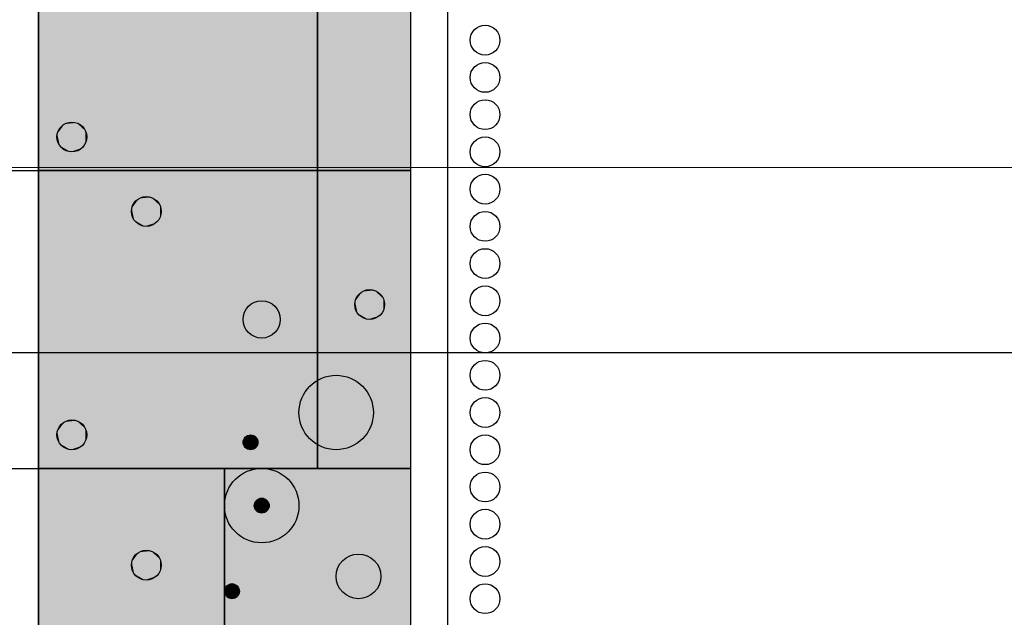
# Model space of a CAD drawing. Header units: metres. Extents: x 3458045 to 3462392, y 5482308 to 5484762.
# Tile 273 of 458: x 3460184 to 3460189.29, y 5483983.37 to 5483986.58. Entities that reach past the tile are written whole.
import ezdxf

# ---------------------------------------------------------------- set-up
doc = ezdxf.new("R2010")
doc.units = ezdxf.units.M
doc.header["$PDMODE"] = 3
doc.header["$PDSIZE"] = 0.1
doc.linetypes.add('AUSGEZOGEN', pattern=[2, 1, 1])
doc.layers.get('0').update_dxf_attribs({"linetype": 'CONTINUOUS'})
doc.layers.get('DEFPOINTS').update_dxf_attribs({"linetype": 'CONTINUOUS'})
doc.layers.add('BAUER_BK 2014', color=1, linetype='CONTINUOUS')
doc.layers.add('SP_VERM', color=1, linetype='CONTINUOUS')
doc.layers.add('SP_Höhenplan-Beschriftung-Linien', color=2, linetype='CONTINUOUS', lineweight=25)
doc.styles.add('SP_F', font='romans.shx', dxfattribs={"width": 0.7, "bigfont": 'sp_f.shx'})
doc.dimstyles.new('SOFI35$0', dxfattribs={"dimtxt": 3.5, "dimasz": 0.35, "dimexe": 0.9, "dimexo": 0.625, "dimgap": 0.945, "dimtad": 1, "dimdec": 3, "dimrnd": 0.001, "dimzin": 1, "dimdsep": 46, "dimtxsty": 'SP_F', "dimblk1": 'SOF_BEMSTR1', "dimblk2": 'SOF_BEMSTR2', "dimsah": 1, "dimcen": 3.5, "dimse1": 1, "dimse2": 1, "dimclrd": 1, "dimclre": 1, "dimclrt": 2, "dimaunit": 2, "dimazin": 0, "dimtfac": 1, "dimtdec": 3, "dimtmove": 0, "dimatfit": 3, "dimfxl": 1, "dimtolj": 1, "dimtzin": 0, "dimlwd": 0, "dimlwe": 0, "dimarcsym": 0})

# ---------------------------------------------------------------- blocks, each defined once
blk = doc.blocks.new('SOF_BEMSTR2')
at = {"color": 0, "linetype": 'ByBlock', "lineweight": -2}
for p, q in [((0, -20), (0, 8.5)), ((3.535, 3.535), (-3.535, -3.535)), ((-5, 0), (5, 0))]:
    blk.add_line(p, q, dxfattribs=at)
blk = doc.blocks.new('SOF_BEMSTR1')
at = {"color": 0, "linetype": 'ByBlock', "lineweight": -2}
for p, q in [((0, 20), (0, -8.5)), ((3.535, 3.535), (-3.535, -3.535)), ((-5, 0), (5, 0))]:
    blk.add_line(p, q, dxfattribs=at)
blk = doc.blocks.new('*D189')
at = {"layer": 'DEFPOINTS', "color": 0, "linetype": 'AUSGEZOGEN', "transparency": 16777216}
for p in [(3460180.5579, 5483993.5831), (3460310.5579, 5483993.5831), (3460310.5579, 5483985.7834)]:
    blk.add_point(p, dxfattribs=at)
at = {"layer": 'SP_VERM', "color": 1, "linetype": 'AUSGEZOGEN', "lineweight": 0, "transparency": 16777216}
blk.add_line((3460180.6454, 5483985.7834), (3460310.4704, 5483985.7834), dxfattribs=at)
at = {"layer": 'SP_VERM', "color": 1, "linetype": 'AUSGEZOGEN', "lineweight": 0, "transparency": 16777216, "xscale": 0.08750000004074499, "yscale": 0.08750000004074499, "zscale": 0.08750000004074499, "rotation": 180}
blk.add_blockref('SOF_BEMSTR2', (3460180.5579, 5483985.7834), dxfattribs=at)
at = {"layer": 'SP_VERM', "color": 1, "linetype": 'AUSGEZOGEN', "lineweight": 0, "transparency": 16777216, "xscale": 0.08750000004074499, "yscale": 0.08750000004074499, "zscale": 0.08750000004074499}
blk.add_blockref('SOF_BEMSTR1', (3460310.5579, 5483985.7834), dxfattribs=at)
at = {"layer": 'SP_VERM', "color": 2, "linetype": 'AUSGEZOGEN', "transparency": 16777216, "insert": (3460245.5579, 5483986.603), "char_height": 0.875, "attachment_point": 5, "style": 'SP_F'}
blk.add_mtext('\\A1;\\A1;Trogabschnitt = 130.00{\\H.7x;\\S^ ;}m', dxfattribs=at)

msp = doc.modelspace()

# ---------------------------------------------------------------- linework, layer by layer
at = {"layer": 'BAUER_BK 2014', "color": 7, "linetype": 'Continuous'}
for points in [[(3460184.1012, 5484010.5671), (3460184.1012, 5483979.5671)], [(3460186.1012, 5484010.5671), (3460186.1012, 5483979.5671)], [(3460184.1012, 5483985.7671), (3460184.1012, 5483989.0671), (3460186.1012, 5483989.0671), (3460186.1012, 5483985.7671), (3460184.1012, 5483985.7671)], [(3460186.3012, 5483986.5671), (3460186.3012, 5483986.9671)], [(3460186.3012, 5483986.1671), (3460186.3012, 5483986.5671)], [(3460186.3012, 5483985.7671), (3460186.3012, 5483986.1671)], [(3460182.0668, 5483985.7671), (3460183.1012, 5483985.7671), (3460183.7012, 5483985.7671), (3460184.1012, 5483985.7671)], [(3460184.1012, 5483984.1671), (3460184.1012, 5483985.7671), (3460186.1012, 5483985.7671), (3460186.1012, 5483984.1671), (3460184.1012, 5483984.1671)], [(3460186.1012, 5483985.7671), (3460184.1012, 5483985.7671)], [(3460186.3012, 5483985.3671), (3460186.3012, 5483985.7671)], [(3460186.3012, 5483984.9671), (3460186.3012, 5483985.3671)], [(3460186.3012, 5483984.5671), (3460186.3012, 5483984.9671)], [(3460186.3012, 5483984.1671), (3460186.3012, 5483984.5671)], [(3460182.0668, 5483984.1671), (3460183.1012, 5483984.1671), (3460183.7012, 5483984.1671), (3460184.1012, 5483984.1671)], [(3460184.1012, 5483981.1671), (3460184.1012, 5483984.1671), (3460186.1012, 5483984.1671), (3460186.1012, 5483981.1671), (3460184.1012, 5483981.1671)], [(3460186.1012, 5483984.1671), (3460184.1012, 5483984.1671)], [(3460186.3012, 5483983.9671), (3460186.3012, 5483984.1671)], [(3460186.3012, 5483983.5671), (3460186.3012, 5483983.9671)], [(3460186.3012, 5483983.1671), (3460186.3012, 5483983.5671)]]:
    msp.add_lwpolyline(points, dxfattribs=at)
at = {"layer": 'BAUER_BK 2014', "color": 30, "linetype": 'Continuous'}
for points in [[(3460184.1012, 5483985.7671), (3460184.1012, 5483989.0671), (3460185.6012, 5483989.0671), (3460185.6012, 5483985.7671), (3460184.1012, 5483985.7671)], [(3460184.1012, 5483984.1671), (3460184.1012, 5483985.7671), (3460185.6012, 5483985.7671), (3460185.6012, 5483984.1671), (3460184.1012, 5483984.1671)], [(3460184.1012, 5483981.1671), (3460184.1012, 5483984.1671), (3460185.1012, 5483984.1671), (3460185.1012, 5483981.1671), (3460184.1012, 5483981.1671)]]:
    msp.add_lwpolyline(points, dxfattribs=at)
at = {"layer": 'BAUER_BK 2014', "color": 50, "linetype": 'Continuous'}
for points in [[(3460185.6012, 5483985.7671), (3460185.6012, 5483989.0671), (3460186.1012, 5483989.0671), (3460186.1012, 5483985.7671), (3460185.6012, 5483985.7671)], [(3460185.6012, 5483984.1671), (3460185.6012, 5483985.7671), (3460186.1012, 5483985.7671), (3460186.1012, 5483984.1671), (3460185.6012, 5483984.1671)], [(3460185.1012, 5483981.1671), (3460185.1012, 5483984.1671), (3460186.1012, 5483984.1671), (3460186.1012, 5483981.1671), (3460185.1012, 5483981.1671)]]:
    msp.add_lwpolyline(points, dxfattribs=at)
at = {"layer": 'BAUER_BK 2014', "color": 7, "linetype": 'Continuous'}
for centre, radius in [((3460186.5012, 5483986.4671), 0.08), ((3460186.5012, 5483986.2671), 0.08), ((3460186.5012, 5483986.0671), 0.08), ((3460184.2812, 5483985.9471), 0.08), ((3460186.5012, 5483985.8671), 0.08), ((3460186.5012, 5483985.6671), 0.08), ((3460184.6812, 5483985.5471), 0.08), ((3460186.5012, 5483985.4671), 0.08), ((3460186.5012, 5483985.2671), 0.08), ((3460185.8812, 5483985.0471), 0.08), ((3460186.5012, 5483985.0671), 0.08), ((3460185.3012, 5483984.9671), 0.1), ((3460186.5012, 5483984.8671), 0.08), ((3460186.5012, 5483984.6671), 0.08), ((3460185.7012, 5483984.4671), 0.2), ((3460186.5012, 5483984.4671), 0.08), ((3460184.2812, 5483984.3471), 0.08), ((3460185.2412, 5483984.3071), 0.04), ((3460186.5012, 5483984.2671), 0.08), ((3460185.3012, 5483983.9671), 0.2), ((3460186.5012, 5483984.0671), 0.08), ((3460185.3012, 5483983.9671), 0.04), ((3460186.5012, 5483983.8671), 0.08), ((3460186.5012, 5483983.6671), 0.08), ((3460184.6812, 5483983.6471), 0.08), ((3460185.8212, 5483983.5871), 0.12), ((3460185.1412, 5483983.5071), 0.04), ((3460186.5012, 5483983.4671), 0.08)]:
    msp.add_circle(centre, radius, dxfattribs=at)
at = {"layer": 'BAUER_BK 2014', "color": 30, "linetype": 'Continuous'}
for points in [[(3460184.1012, 5483985.7671), (3460184.1012, 5483989.0671), (3460185.6012, 5483985.7671), (3460185.6012, 5483989.0671)], [(3460184.1012, 5483984.1671), (3460184.1012, 5483985.7671), (3460185.6012, 5483984.1671), (3460185.6012, 5483985.7671)], [(3460184.1012, 5483981.1671), (3460184.1012, 5483984.1671), (3460185.1012, 5483981.1671), (3460185.1012, 5483984.1671)]]:
    msp.add_solid(points, dxfattribs=at)
at = {"layer": 'BAUER_BK 2014', "color": 50, "linetype": 'Continuous'}
for points in [[(3460185.6012, 5483985.7671), (3460185.6012, 5483989.0671), (3460186.1012, 5483985.7671), (3460186.1012, 5483989.0671)], [(3460185.6012, 5483984.1671), (3460185.6012, 5483985.7671), (3460186.1012, 5483984.1671), (3460186.1012, 5483985.7671)], [(3460185.1012, 5483981.1671), (3460185.1012, 5483984.1671), (3460186.1012, 5483981.1671), (3460186.1012, 5483984.1671)]]:
    msp.add_solid(points, dxfattribs=at)
at = {"layer": 'BAUER_BK 2014', "color": 7, "linetype": 'Continuous'}
for points in [[(3460184.2412, 5483986.0164), (3460184.2164, 5483985.9942), (3460184.203, 5483985.9638)], [(3460184.2412, 5483986.0164), (3460184.203, 5483985.9638), (3460184.2164, 5483985.9001)], [(3460184.2412, 5483986.0164), (3460184.2276, 5483986.0066), (3460184.2164, 5483985.9942)], [(3460184.2412, 5483986.0164), (3460184.2164, 5483985.9001), (3460184.3348, 5483985.8877)], [(3460184.2728, 5483986.0267), (3460184.2564, 5483986.0232), (3460184.2412, 5483986.0164)], [(3460184.306, 5483986.0232), (3460184.2728, 5483986.0267), (3460184.2412, 5483986.0164)], [(3460184.3542, 5483985.9797), (3460184.306, 5483986.0232), (3460184.2412, 5483986.0164)], [(3460184.3348, 5483985.8877), (3460184.3542, 5483985.9797), (3460184.2412, 5483986.0164)], [(3460184.306, 5483986.0232), (3460184.2896, 5483986.0267), (3460184.2728, 5483986.0267)], [(3460184.3348, 5483986.0066), (3460184.3212, 5483986.0164), (3460184.306, 5483986.0232)], [(3460184.3542, 5483985.9797), (3460184.3348, 5483986.0066), (3460184.306, 5483986.0232)], [(3460184.203, 5483985.9638), (3460184.2012, 5483985.9471), (3460184.203, 5483985.9305)], [(3460184.2164, 5483985.9942), (3460184.208, 5483985.9797), (3460184.203, 5483985.9638)], [(3460184.203, 5483985.9638), (3460184.203, 5483985.9305), (3460184.2164, 5483985.9001)], [(3460184.3542, 5483985.9797), (3460184.346, 5483985.9942), (3460184.3348, 5483986.0066)], [(3460184.3348, 5483985.8877), (3460184.3542, 5483985.9146), (3460184.3542, 5483985.9797)], [(3460184.3612, 5483985.9471), (3460184.3594, 5483985.9638), (3460184.3542, 5483985.9797)], [(3460184.3542, 5483985.9146), (3460184.3612, 5483985.9471), (3460184.3542, 5483985.9797)], [(3460184.203, 5483985.9305), (3460184.208, 5483985.9146), (3460184.2164, 5483985.9001)], [(3460184.3348, 5483985.8877), (3460184.346, 5483985.9001), (3460184.3542, 5483985.9146)], [(3460184.2164, 5483985.9001), (3460184.2276, 5483985.8877), (3460184.2412, 5483985.8779)], [(3460184.2164, 5483985.9001), (3460184.2412, 5483985.8779), (3460184.2728, 5483985.8676)], [(3460184.2164, 5483985.9001), (3460184.2728, 5483985.8676), (3460184.3348, 5483985.8877)], [(3460184.2412, 5483985.8779), (3460184.2564, 5483985.8711), (3460184.2728, 5483985.8676)], [(3460184.2728, 5483985.8676), (3460184.306, 5483985.8711), (3460184.3348, 5483985.8877)], [(3460184.2728, 5483985.8676), (3460184.2896, 5483985.8676), (3460184.306, 5483985.8711)], [(3460184.306, 5483985.8711), (3460184.3212, 5483985.8779), (3460184.3348, 5483985.8877)], [(3460184.6412, 5483985.6164), (3460184.6164, 5483985.5942), (3460184.603, 5483985.5638)], [(3460184.6412, 5483985.6164), (3460184.603, 5483985.5638), (3460184.6164, 5483985.5001)], [(3460184.6164, 5483985.5942), (3460184.608, 5483985.5797), (3460184.603, 5483985.5638)], [(3460184.6412, 5483985.6164), (3460184.6276, 5483985.6066), (3460184.6164, 5483985.5942)], [(3460184.6412, 5483985.6164), (3460184.6164, 5483985.5001), (3460184.7348, 5483985.4877)], [(3460184.6728, 5483985.6267), (3460184.6564, 5483985.6232), (3460184.6412, 5483985.6164)], [(3460184.706, 5483985.6232), (3460184.6728, 5483985.6267), (3460184.6412, 5483985.6164)], [(3460184.7542, 5483985.5797), (3460184.706, 5483985.6232), (3460184.6412, 5483985.6164)], [(3460184.7348, 5483985.4877), (3460184.7542, 5483985.5797), (3460184.6412, 5483985.6164)], [(3460184.706, 5483985.6232), (3460184.6896, 5483985.6267), (3460184.6728, 5483985.6267)], [(3460184.7348, 5483985.6066), (3460184.7212, 5483985.6164), (3460184.706, 5483985.6232)], [(3460184.7542, 5483985.5797), (3460184.7348, 5483985.6066), (3460184.706, 5483985.6232)], [(3460184.7542, 5483985.5797), (3460184.746, 5483985.5942), (3460184.7348, 5483985.6066)], [(3460184.603, 5483985.5638), (3460184.6012, 5483985.5471), (3460184.603, 5483985.5305)], [(3460184.603, 5483985.5638), (3460184.603, 5483985.5305), (3460184.6164, 5483985.5001)], [(3460184.7348, 5483985.4877), (3460184.7542, 5483985.5146), (3460184.7542, 5483985.5797)], [(3460184.7612, 5483985.5471), (3460184.7594, 5483985.5638), (3460184.7542, 5483985.5797)], [(3460184.7542, 5483985.5146), (3460184.7612, 5483985.5471), (3460184.7542, 5483985.5797)], [(3460184.603, 5483985.5305), (3460184.608, 5483985.5146), (3460184.6164, 5483985.5001)], [(3460184.6164, 5483985.5001), (3460184.6276, 5483985.4877), (3460184.6412, 5483985.4779)], [(3460184.6164, 5483985.5001), (3460184.6412, 5483985.4779), (3460184.6728, 5483985.4676)], [(3460184.6164, 5483985.5001), (3460184.6728, 5483985.4676), (3460184.7348, 5483985.4877)], [(3460184.6728, 5483985.4676), (3460184.706, 5483985.4711), (3460184.7348, 5483985.4877)], [(3460184.706, 5483985.4711), (3460184.7212, 5483985.4779), (3460184.7348, 5483985.4877)], [(3460184.7348, 5483985.4877), (3460184.746, 5483985.5001), (3460184.7542, 5483985.5146)], [(3460184.6412, 5483985.4779), (3460184.6564, 5483985.4711), (3460184.6728, 5483985.4676)], [(3460184.6728, 5483985.4676), (3460184.6896, 5483985.4676), (3460184.706, 5483985.4711)], [(3460185.8412, 5483985.1164), (3460185.8164, 5483985.0942), (3460185.803, 5483985.0638)], [(3460185.8412, 5483985.1164), (3460185.803, 5483985.0638), (3460185.8164, 5483985.0001)], [(3460185.8412, 5483985.1164), (3460185.8276, 5483985.1066), (3460185.8164, 5483985.0942)], [(3460185.8412, 5483985.1164), (3460185.8164, 5483985.0001), (3460185.9348, 5483984.9877)], [(3460185.8728, 5483985.1267), (3460185.8564, 5483985.1232), (3460185.8412, 5483985.1164)], [(3460185.906, 5483985.1232), (3460185.8728, 5483985.1267), (3460185.8412, 5483985.1164)], [(3460185.9542, 5483985.0797), (3460185.906, 5483985.1232), (3460185.8412, 5483985.1164)], [(3460185.9348, 5483984.9877), (3460185.9542, 5483985.0797), (3460185.8412, 5483985.1164)], [(3460185.906, 5483985.1232), (3460185.8896, 5483985.1267), (3460185.8728, 5483985.1267)], [(3460185.9348, 5483985.1066), (3460185.9212, 5483985.1164), (3460185.906, 5483985.1232)], [(3460185.9542, 5483985.0797), (3460185.9348, 5483985.1066), (3460185.906, 5483985.1232)], [(3460185.803, 5483985.0638), (3460185.8012, 5483985.0471), (3460185.803, 5483985.0305)], [(3460185.8164, 5483985.0942), (3460185.808, 5483985.0797), (3460185.803, 5483985.0638)], [(3460185.803, 5483985.0638), (3460185.803, 5483985.0305), (3460185.8164, 5483985.0001)], [(3460185.9542, 5483985.0797), (3460185.946, 5483985.0942), (3460185.9348, 5483985.1066)], [(3460185.9348, 5483984.9877), (3460185.9542, 5483985.0146), (3460185.9542, 5483985.0797)], [(3460185.9612, 5483985.0471), (3460185.9594, 5483985.0638), (3460185.9542, 5483985.0797)], [(3460185.9542, 5483985.0146), (3460185.9612, 5483985.0471), (3460185.9542, 5483985.0797)], [(3460185.803, 5483985.0305), (3460185.808, 5483985.0146), (3460185.8164, 5483985.0001)], [(3460185.9348, 5483984.9877), (3460185.946, 5483985.0001), (3460185.9542, 5483985.0146)], [(3460185.8164, 5483985.0001), (3460185.8276, 5483984.9877), (3460185.8412, 5483984.9779)], [(3460185.8164, 5483985.0001), (3460185.8412, 5483984.9779), (3460185.8728, 5483984.9676)], [(3460185.8164, 5483985.0001), (3460185.8728, 5483984.9676), (3460185.9348, 5483984.9877)], [(3460185.8412, 5483984.9779), (3460185.8564, 5483984.9711), (3460185.8728, 5483984.9676)], [(3460185.8728, 5483984.9676), (3460185.906, 5483984.9711), (3460185.9348, 5483984.9877)], [(3460185.8728, 5483984.9676), (3460185.8896, 5483984.9676), (3460185.906, 5483984.9711)], [(3460185.906, 5483984.9711), (3460185.9212, 5483984.9779), (3460185.9348, 5483984.9877)], [(3460184.2412, 5483984.4164), (3460184.2164, 5483984.3942), (3460184.203, 5483984.3638)], [(3460184.2412, 5483984.4164), (3460184.203, 5483984.3638), (3460184.2164, 5483984.3001)], [(3460184.2164, 5483984.3942), (3460184.208, 5483984.3797), (3460184.203, 5483984.3638)], [(3460184.2412, 5483984.4164), (3460184.2276, 5483984.4066), (3460184.2164, 5483984.3942)], [(3460184.2412, 5483984.4164), (3460184.2164, 5483984.3001), (3460184.3348, 5483984.2877)], [(3460184.2728, 5483984.4267), (3460184.2564, 5483984.4232), (3460184.2412, 5483984.4164)], [(3460184.306, 5483984.4232), (3460184.2728, 5483984.4267), (3460184.2412, 5483984.4164)], [(3460184.3542, 5483984.3797), (3460184.306, 5483984.4232), (3460184.2412, 5483984.4164)], [(3460184.3348, 5483984.2877), (3460184.3542, 5483984.3797), (3460184.2412, 5483984.4164)], [(3460184.306, 5483984.4232), (3460184.2896, 5483984.4267), (3460184.2728, 5483984.4267)], [(3460184.3348, 5483984.4066), (3460184.3212, 5483984.4164), (3460184.306, 5483984.4232)], [(3460184.3542, 5483984.3797), (3460184.3348, 5483984.4066), (3460184.306, 5483984.4232)], [(3460184.3542, 5483984.3797), (3460184.346, 5483984.3942), (3460184.3348, 5483984.4066)], [(3460184.3348, 5483984.2877), (3460184.3542, 5483984.3146), (3460184.3542, 5483984.3797)], [(3460184.3612, 5483984.3471), (3460184.3594, 5483984.3638), (3460184.3542, 5483984.3797)], [(3460184.3542, 5483984.3146), (3460184.3612, 5483984.3471), (3460184.3542, 5483984.3797)], [(3460184.203, 5483984.3638), (3460184.2012, 5483984.3471), (3460184.203, 5483984.3305)], [(3460184.203, 5483984.3638), (3460184.203, 5483984.3305), (3460184.2164, 5483984.3001)], [(3460184.203, 5483984.3305), (3460184.208, 5483984.3146), (3460184.2164, 5483984.3001)], [(3460185.2212, 5483984.3418), (3460185.2088, 5483984.3307), (3460185.202, 5483984.3155)], [(3460185.2212, 5483984.3418), (3460185.202, 5483984.3155), (3460185.2088, 5483984.2836)], [(3460185.2088, 5483984.3307), (3460185.2046, 5483984.3234), (3460185.202, 5483984.3155)], [(3460185.2212, 5483984.3418), (3460185.2144, 5483984.3369), (3460185.2088, 5483984.3307)], [(3460185.2212, 5483984.3418), (3460185.2088, 5483984.2836), (3460185.268, 5483984.2774)], [(3460185.237, 5483984.3469), (3460185.2288, 5483984.3452), (3460185.2212, 5483984.3418)], [(3460185.2536, 5483984.3452), (3460185.237, 5483984.3469), (3460185.2212, 5483984.3418)], [(3460185.2778, 5483984.3234), (3460185.2536, 5483984.3452), (3460185.2212, 5483984.3418)], [(3460185.268, 5483984.2774), (3460185.2778, 5483984.3234), (3460185.2212, 5483984.3418)], [(3460185.2536, 5483984.3452), (3460185.2454, 5483984.3469), (3460185.237, 5483984.3469)], [(3460185.268, 5483984.3369), (3460185.2612, 5483984.3418), (3460185.2536, 5483984.3452)], [(3460185.2778, 5483984.3234), (3460185.268, 5483984.3369), (3460185.2536, 5483984.3452)], [(3460185.2778, 5483984.3234), (3460185.2736, 5483984.3307), (3460185.268, 5483984.3369)], [(3460185.268, 5483984.2774), (3460185.2778, 5483984.2909), (3460185.2778, 5483984.3234)], [(3460185.2812, 5483984.3071), (3460185.2804, 5483984.3155), (3460185.2778, 5483984.3234)], [(3460185.2778, 5483984.2909), (3460185.2812, 5483984.3071), (3460185.2778, 5483984.3234)], [(3460184.2164, 5483984.3001), (3460184.2276, 5483984.2877), (3460184.2412, 5483984.2779)], [(3460184.2164, 5483984.3001), (3460184.2412, 5483984.2779), (3460184.2728, 5483984.2676)], [(3460184.2164, 5483984.3001), (3460184.2728, 5483984.2676), (3460184.3348, 5483984.2877)], [(3460184.2412, 5483984.2779), (3460184.2564, 5483984.2711), (3460184.2728, 5483984.2676)], [(3460184.2728, 5483984.2676), (3460184.306, 5483984.2711), (3460184.3348, 5483984.2877)], [(3460184.2728, 5483984.2676), (3460184.2896, 5483984.2676), (3460184.306, 5483984.2711)], [(3460184.306, 5483984.2711), (3460184.3212, 5483984.2779), (3460184.3348, 5483984.2877)], [(3460184.3348, 5483984.2877), (3460184.346, 5483984.3001), (3460184.3542, 5483984.3146)], [(3460185.202, 5483984.3155), (3460185.2012, 5483984.3071), (3460185.202, 5483984.2988)], [(3460185.202, 5483984.3155), (3460185.202, 5483984.2988), (3460185.2088, 5483984.2836)], [(3460185.202, 5483984.2988), (3460185.2046, 5483984.2909), (3460185.2088, 5483984.2836)], [(3460185.2088, 5483984.2836), (3460185.2144, 5483984.2774), (3460185.2212, 5483984.2725)], [(3460185.2088, 5483984.2836), (3460185.2212, 5483984.2725), (3460185.237, 5483984.2674)], [(3460185.2088, 5483984.2836), (3460185.237, 5483984.2674), (3460185.268, 5483984.2774)], [(3460185.2212, 5483984.2725), (3460185.2288, 5483984.2691), (3460185.237, 5483984.2674)], [(3460185.237, 5483984.2674), (3460185.2536, 5483984.2691), (3460185.268, 5483984.2774)], [(3460185.2536, 5483984.2691), (3460185.2612, 5483984.2725), (3460185.268, 5483984.2774)], [(3460185.268, 5483984.2774), (3460185.2736, 5483984.2836), (3460185.2778, 5483984.2909)], [(3460185.237, 5483984.2674), (3460185.2454, 5483984.2674), (3460185.2536, 5483984.2691)], [(3460185.297, 5483984.0069), (3460185.2888, 5483984.0052), (3460185.2812, 5483984.0018)], [(3460185.3136, 5483984.0052), (3460185.297, 5483984.0069), (3460185.2812, 5483984.0018)], [(3460185.3378, 5483983.9834), (3460185.3136, 5483984.0052), (3460185.2812, 5483984.0018)], [(3460185.3136, 5483984.0052), (3460185.3054, 5483984.0069), (3460185.297, 5483984.0069)], [(3460185.328, 5483983.9969), (3460185.3212, 5483984.0018), (3460185.3136, 5483984.0052)], [(3460185.3378, 5483983.9834), (3460185.328, 5483983.9969), (3460185.3136, 5483984.0052)], [(3460185.262, 5483983.9755), (3460185.2612, 5483983.9671), (3460185.262, 5483983.9588)], [(3460185.2812, 5483984.0018), (3460185.2688, 5483983.9907), (3460185.262, 5483983.9755)], [(3460185.2812, 5483984.0018), (3460185.262, 5483983.9755), (3460185.2688, 5483983.9436)], [(3460185.2688, 5483983.9907), (3460185.2646, 5483983.9834), (3460185.262, 5483983.9755)], [(3460185.262, 5483983.9755), (3460185.262, 5483983.9588), (3460185.2688, 5483983.9436)], [(3460185.262, 5483983.9588), (3460185.2646, 5483983.9509), (3460185.2688, 5483983.9436)], [(3460185.2812, 5483984.0018), (3460185.2744, 5483983.9969), (3460185.2688, 5483983.9907)], [(3460185.2812, 5483984.0018), (3460185.2688, 5483983.9436), (3460185.328, 5483983.9374)], [(3460185.328, 5483983.9374), (3460185.3378, 5483983.9834), (3460185.2812, 5483984.0018)], [(3460185.3378, 5483983.9834), (3460185.3336, 5483983.9907), (3460185.328, 5483983.9969)], [(3460185.328, 5483983.9374), (3460185.3378, 5483983.9509), (3460185.3378, 5483983.9834)], [(3460185.3412, 5483983.9671), (3460185.3404, 5483983.9755), (3460185.3378, 5483983.9834)], [(3460185.3378, 5483983.9509), (3460185.3412, 5483983.9671), (3460185.3378, 5483983.9834)], [(3460185.2688, 5483983.9436), (3460185.2744, 5483983.9374), (3460185.2812, 5483983.9325)], [(3460185.2688, 5483983.9436), (3460185.2812, 5483983.9325), (3460185.297, 5483983.9274)], [(3460185.2688, 5483983.9436), (3460185.297, 5483983.9274), (3460185.328, 5483983.9374)], [(3460185.2812, 5483983.9325), (3460185.2888, 5483983.9291), (3460185.297, 5483983.9274)], [(3460185.297, 5483983.9274), (3460185.3136, 5483983.9291), (3460185.328, 5483983.9374)], [(3460185.297, 5483983.9274), (3460185.3054, 5483983.9274), (3460185.3136, 5483983.9291)], [(3460185.3136, 5483983.9291), (3460185.3212, 5483983.9325), (3460185.328, 5483983.9374)], [(3460185.328, 5483983.9374), (3460185.3336, 5483983.9436), (3460185.3378, 5483983.9509)], [(3460184.6412, 5483983.7164), (3460184.6164, 5483983.6942), (3460184.603, 5483983.6638)], [(3460184.6412, 5483983.7164), (3460184.603, 5483983.6638), (3460184.6164, 5483983.6001)], [(3460184.6164, 5483983.6942), (3460184.608, 5483983.6797), (3460184.603, 5483983.6638)], [(3460184.6412, 5483983.7164), (3460184.6276, 5483983.7066), (3460184.6164, 5483983.6942)], [(3460184.6412, 5483983.7164), (3460184.6164, 5483983.6001), (3460184.7348, 5483983.5877)], [(3460184.6728, 5483983.7267), (3460184.6564, 5483983.7232), (3460184.6412, 5483983.7164)], [(3460184.706, 5483983.7232), (3460184.6728, 5483983.7267), (3460184.6412, 5483983.7164)], [(3460184.7542, 5483983.6797), (3460184.706, 5483983.7232), (3460184.6412, 5483983.7164)], [(3460184.7348, 5483983.5877), (3460184.7542, 5483983.6797), (3460184.6412, 5483983.7164)], [(3460184.706, 5483983.7232), (3460184.6896, 5483983.7267), (3460184.6728, 5483983.7267)], [(3460184.7348, 5483983.7066), (3460184.7212, 5483983.7164), (3460184.706, 5483983.7232)], [(3460184.7542, 5483983.6797), (3460184.7348, 5483983.7066), (3460184.706, 5483983.7232)], [(3460184.7542, 5483983.6797), (3460184.746, 5483983.6942), (3460184.7348, 5483983.7066)], [(3460185.7612, 5483983.6911), (3460185.724, 5483983.6577), (3460185.7038, 5483983.6121)], [(3460185.7612, 5483983.6911), (3460185.7038, 5483983.6121), (3460185.724, 5483983.5166)], [(3460185.7612, 5483983.6911), (3460185.7408, 5483983.6763), (3460185.724, 5483983.6577)], [(3460185.7612, 5483983.6911), (3460185.724, 5483983.5166), (3460185.9014, 5483983.498)], [(3460185.8086, 5483983.7065), (3460185.784, 5483983.7013), (3460185.7612, 5483983.6911)], [(3460185.8582, 5483983.7013), (3460185.8086, 5483983.7065), (3460185.7612, 5483983.6911)], [(3460185.9308, 5483983.6359), (3460185.8582, 5483983.7013), (3460185.7612, 5483983.6911)], [(3460185.9014, 5483983.498), (3460185.9308, 5483983.6359), (3460185.7612, 5483983.6911)], [(3460185.8582, 5483983.7013), (3460185.8338, 5483983.7065), (3460185.8086, 5483983.7065)], [(3460185.9014, 5483983.6763), (3460185.8812, 5483983.6911), (3460185.8582, 5483983.7013)], [(3460185.9308, 5483983.6359), (3460185.9014, 5483983.6763), (3460185.8582, 5483983.7013)], [(3460184.603, 5483983.6638), (3460184.6012, 5483983.6471), (3460184.603, 5483983.6305)], [(3460184.603, 5483983.6638), (3460184.603, 5483983.6305), (3460184.6164, 5483983.6001)], [(3460184.7348, 5483983.5877), (3460184.7542, 5483983.6146), (3460184.7542, 5483983.6797)], [(3460184.7612, 5483983.6471), (3460184.7594, 5483983.6638), (3460184.7542, 5483983.6797)], [(3460184.7542, 5483983.6146), (3460184.7612, 5483983.6471), (3460184.7542, 5483983.6797)], [(3460185.724, 5483983.6577), (3460185.7116, 5483983.6359), (3460185.7038, 5483983.6121)], [(3460185.9308, 5483983.6359), (3460185.9182, 5483983.6577), (3460185.9014, 5483983.6763)], [(3460185.9014, 5483983.498), (3460185.9308, 5483983.5383), (3460185.9308, 5483983.6359)], [(3460185.9412, 5483983.5871), (3460185.9386, 5483983.6121), (3460185.9308, 5483983.6359)], [(3460185.9308, 5483983.5383), (3460185.9412, 5483983.5871), (3460185.9308, 5483983.6359)], [(3460184.603, 5483983.6305), (3460184.608, 5483983.6146), (3460184.6164, 5483983.6001)], [(3460184.6164, 5483983.6001), (3460184.6276, 5483983.5877), (3460184.6412, 5483983.5779)], [(3460184.6164, 5483983.6001), (3460184.6412, 5483983.5779), (3460184.6728, 5483983.5676)], [(3460184.6164, 5483983.6001), (3460184.6728, 5483983.5676), (3460184.7348, 5483983.5877)], [(3460184.6728, 5483983.5676), (3460184.706, 5483983.5711), (3460184.7348, 5483983.5877)], [(3460184.706, 5483983.5711), (3460184.7212, 5483983.5779), (3460184.7348, 5483983.5877)], [(3460184.7348, 5483983.5877), (3460184.746, 5483983.6001), (3460184.7542, 5483983.6146)], [(3460185.7038, 5483983.6121), (3460185.7012, 5483983.5871), (3460185.7038, 5483983.5622)], [(3460185.7038, 5483983.6121), (3460185.7038, 5483983.5622), (3460185.724, 5483983.5166)], [(3460184.6412, 5483983.5779), (3460184.6564, 5483983.5711), (3460184.6728, 5483983.5676)], [(3460184.6728, 5483983.5676), (3460184.6896, 5483983.5676), (3460184.706, 5483983.5711)], [(3460185.1212, 5483983.5418), (3460185.1088, 5483983.5307), (3460185.102, 5483983.5155)], [(3460185.1212, 5483983.5418), (3460185.102, 5483983.5155), (3460185.1088, 5483983.4836)], [(3460185.1088, 5483983.5307), (3460185.1046, 5483983.5234), (3460185.102, 5483983.5155)], [(3460185.1212, 5483983.5418), (3460185.1144, 5483983.5369), (3460185.1088, 5483983.5307)], [(3460185.1212, 5483983.5418), (3460185.1088, 5483983.4836), (3460185.168, 5483983.4774)], [(3460185.137, 5483983.5469), (3460185.1288, 5483983.5452), (3460185.1212, 5483983.5418)], [(3460185.1536, 5483983.5452), (3460185.137, 5483983.5469), (3460185.1212, 5483983.5418)], [(3460185.1778, 5483983.5234), (3460185.1536, 5483983.5452), (3460185.1212, 5483983.5418)], [(3460185.168, 5483983.4774), (3460185.1778, 5483983.5234), (3460185.1212, 5483983.5418)], [(3460185.1536, 5483983.5452), (3460185.1454, 5483983.5469), (3460185.137, 5483983.5469)], [(3460185.168, 5483983.5369), (3460185.1612, 5483983.5418), (3460185.1536, 5483983.5452)], [(3460185.1778, 5483983.5234), (3460185.168, 5483983.5369), (3460185.1536, 5483983.5452)], [(3460185.1778, 5483983.5234), (3460185.1736, 5483983.5307), (3460185.168, 5483983.5369)], [(3460185.7038, 5483983.5622), (3460185.7116, 5483983.5383), (3460185.724, 5483983.5166)], [(3460185.9014, 5483983.498), (3460185.9182, 5483983.5166), (3460185.9308, 5483983.5383)], [(3460185.102, 5483983.5155), (3460185.1012, 5483983.5071), (3460185.102, 5483983.4988)], [(3460185.102, 5483983.5155), (3460185.102, 5483983.4988), (3460185.1088, 5483983.4836)], [(3460185.102, 5483983.4988), (3460185.1046, 5483983.4909), (3460185.1088, 5483983.4836)], [(3460185.1088, 5483983.4836), (3460185.1144, 5483983.4774), (3460185.1212, 5483983.4725)], [(3460185.1088, 5483983.4836), (3460185.1212, 5483983.4725), (3460185.137, 5483983.4674)], [(3460185.1088, 5483983.4836), (3460185.137, 5483983.4674), (3460185.168, 5483983.4774)], [(3460185.137, 5483983.4674), (3460185.1536, 5483983.4691), (3460185.168, 5483983.4774)], [(3460185.1536, 5483983.4691), (3460185.1612, 5483983.4725), (3460185.168, 5483983.4774)], [(3460185.168, 5483983.4774), (3460185.1778, 5483983.4909), (3460185.1778, 5483983.5234)], [(3460185.168, 5483983.4774), (3460185.1736, 5483983.4836), (3460185.1778, 5483983.4909)], [(3460185.1812, 5483983.5071), (3460185.1804, 5483983.5155), (3460185.1778, 5483983.5234)], [(3460185.1778, 5483983.4909), (3460185.1812, 5483983.5071), (3460185.1778, 5483983.5234)], [(3460185.724, 5483983.5166), (3460185.7408, 5483983.498), (3460185.7612, 5483983.4832)], [(3460185.724, 5483983.5166), (3460185.7612, 5483983.4832), (3460185.8086, 5483983.4678)], [(3460185.724, 5483983.5166), (3460185.8086, 5483983.4678), (3460185.9014, 5483983.498)], [(3460185.7612, 5483983.4832), (3460185.784, 5483983.473), (3460185.8086, 5483983.4678)], [(3460185.8086, 5483983.4678), (3460185.8582, 5483983.473), (3460185.9014, 5483983.498)], [(3460185.8582, 5483983.473), (3460185.8812, 5483983.4832), (3460185.9014, 5483983.498)], [(3460185.1212, 5483983.4725), (3460185.1288, 5483983.4691), (3460185.137, 5483983.4674)], [(3460185.137, 5483983.4674), (3460185.1454, 5483983.4674), (3460185.1536, 5483983.4691)], [(3460185.8086, 5483983.4678), (3460185.8338, 5483983.4678), (3460185.8582, 5483983.473)]]:
    msp.add_solid(points, dxfattribs=at)
at = {"layer": 'SP_Höhenplan-Beschriftung-Linien', "color": 3}
msp.add_line((3460406.594, 5483984.7871), (3459990.95, 5483984.7871), dxfattribs=at)

# ---------------------------------------------------------------- dimensions: what is measured, and where the dimension line sits
at = {"layer": 'SP_VERM', "color": 1, "linetype": 'AUSGEZOGEN'}
dim = msp.add_linear_dim(base=(3460310.5579, 5483985.7834), p1=(3460180.5579, 5483993.5831), p2=(3460310.5579, 5483993.5831), text='\\A1;Trogabschnitt = 130.00{\\H.7x;\\S^ ;}m', dimstyle='SOFI35$0', override={"dimpost": 'Trogabschnitt =<>m', "dimblk1": 'SOF_BEMSTR2', "dimblk2": 'SOF_BEMSTR1'}, dxfattribs=at)
dim.commit()
dim.dimension.update_dxf_attribs({"geometry": '*D189', "text_midpoint": (3460245.5579, 5483986.603)})

doc.saveas('drawing.dxf')
